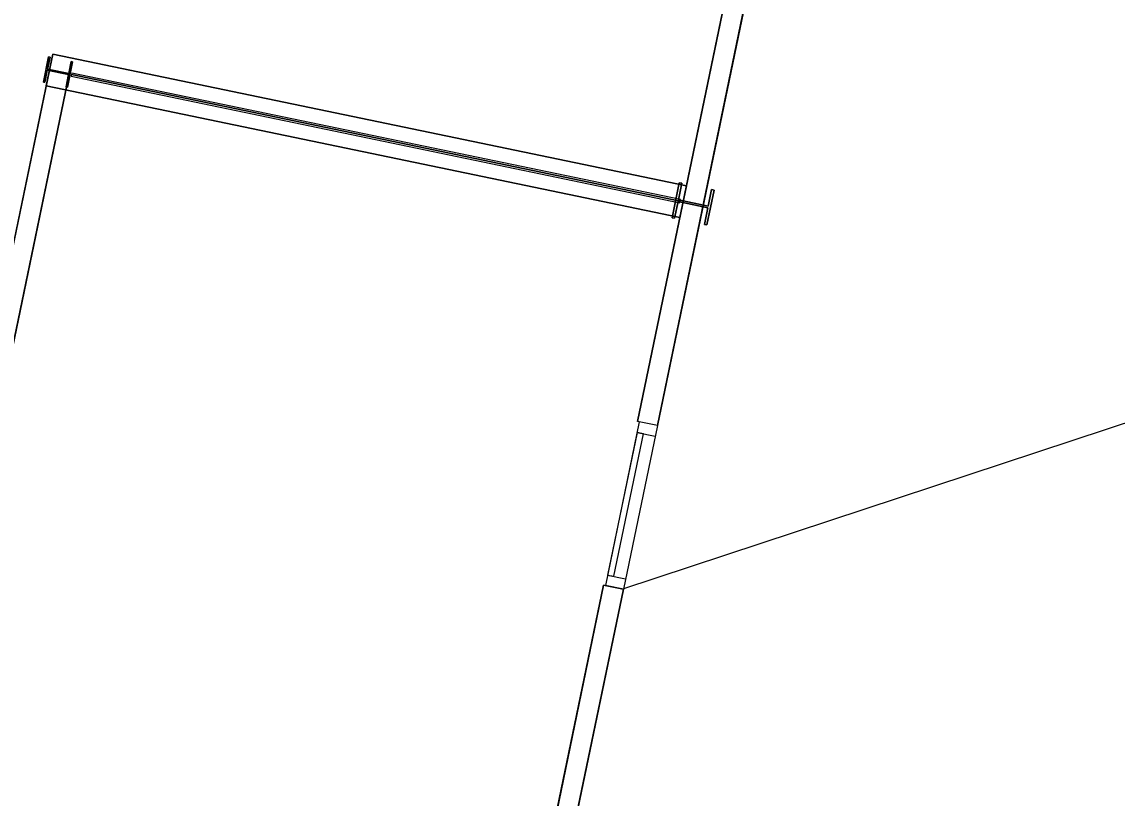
# Model space of a CAD drawing. Extents: x 81065 to 81486, y 452384 to 452681.
# Drawn here: x 81076.09 to 81082.87, y 452537.33 to 452542.13 of the extents above; entities that cross this region are included whole.
import ezdxf

# ---------------------------------------------------------------- set-up
doc = ezdxf.new("R2010")
doc.units = 0
doc.layers.add('B-BH-VH-KANTOPSLUITING-GV', color=7, linetype='Continuous')

msp = doc.modelspace()

# ---------------------------------------------------------------- linework, layer by layer
at = {"layer": 'B-BH-VH-KANTOPSLUITING-GV'}
for p, q in [((81081.1441, 452545.6404), (81079.9031, 452539.6614)), ((81080.0251, 452539.6364), (81081.2671, 452545.6144)), ((81079.8061, 452538.6254), (81090.2341, 452542.0644)), ((81076.2571, 452541.9184), (81076.2251, 452541.7614)), ((81076.2831, 452541.9334), (81076.2421, 452541.7374)), ((81076.2501, 452541.8414), (81076.2661, 452541.9164)), ((81076.2661, 452541.9164), (81076.2571, 452541.9184)), ((81080.2051, 452541.1194), (81076.2831, 452541.9334)), ((81076.3741, 452541.7304), (81076.4061, 452541.8874)), ((81076.3971, 452541.8894), (81076.3821, 452541.8144)), ((81076.4061, 452541.8874), (81076.3971, 452541.8894)), ((81076.2621, 452541.8354), (81075.3521, 452537.4534)), ((81076.2341, 452541.7604), (81076.2491, 452541.8354)), ((81076.2491, 452541.8354), (81076.3801, 452541.8084)), ((81076.3821, 452541.8144), (81076.2501, 452541.8414)), ((81076.3841, 452541.8104), (81076.2621, 452541.8354)), ((81076.4001, 452541.8174), (81076.3981, 452541.8074)), ((81080.1691, 452541.0344), (81076.4001, 452541.8174)), ((81075.4741, 452537.4284), (81076.3841, 452541.8104)), ((81076.2251, 452541.7614), (81076.2341, 452541.7604)), ((81076.3801, 452541.8084), (81076.3651, 452541.7324)), ((81076.3981, 452541.8074), (81076.3961, 452541.7974)), ((81076.3961, 452541.7974), (81080.1651, 452541.0154)), ((81080.1671, 452541.0244), (81076.3981, 452541.8074)), ((81076.3981, 452541.8074), (81080.1671, 452541.0244)), ((81076.2421, 452541.7374), (81080.1651, 452540.9234)), ((81076.3651, 452541.7324), (81076.3741, 452541.7304)), ((81080.1611, 452541.1384), (81080.1161, 452540.9224)), ((81080.1551, 452541.0324), (81080.1771, 452541.1354)), ((81080.1771, 452541.1354), (81080.1611, 452541.1384)), ((81080.1651, 452540.9234), (81080.2051, 452541.1194)), ((81080.3321, 452540.8784), (81080.3771, 452541.0934)), ((81080.3611, 452541.0964), (81080.3401, 452540.9934)), ((81080.3771, 452541.0934), (81080.3611, 452541.0964)), ((81080.1321, 452540.9194), (81080.1541, 452541.0224)), ((81080.1541, 452541.0224), (81080.3381, 452540.9844)), ((81080.3401, 452540.9934), (81080.1551, 452541.0324)), ((81080.1651, 452541.0154), (81080.1671, 452541.0244)), ((81080.1671, 452541.0244), (81080.1691, 452541.0344)), ((81080.3381, 452540.9844), (81080.3161, 452540.8814)), ((81080.1161, 452540.9224), (81080.1321, 452540.9194)), ((81080.3161, 452540.8814), (81080.3321, 452540.8784)), ((81079.9131, 452539.6594), (81079.7031, 452538.6474)), ((81080.0251, 452539.6364), (81079.9031, 452539.6614)), ((81080.0251, 452539.6364), (81079.9131, 452539.6594)), ((81079.9001, 452539.5944), (81079.7171, 452538.7124)), ((81079.7561, 452538.7044), (81079.9391, 452539.5854)), ((81080.0251, 452539.6364), (81079.8151, 452538.6244)), ((81079.9001, 452539.5944), (81080.0111, 452539.5704)), ((81079.9391, 452539.5854), (81079.9001, 452539.5944)), ((81079.7171, 452538.7124), (81079.8281, 452538.6894)), ((81079.7171, 452538.7124), (81079.7561, 452538.7044)), ((81079.6921, 452538.6494), (81079.0731, 452535.6654)), ((81079.8151, 452538.6244), (81079.6921, 452538.6494)), ((81079.8151, 452538.6244), (81079.7031, 452538.6474)), ((81079.1951, 452535.6404), (81079.8151, 452538.6244))]:
    msp.add_line(p, q, dxfattribs=at)
for points in [[(81079.9031, 452539.6614), (81081.1441, 452545.6404), (81081.2671, 452545.6144), (81080.0251, 452539.6364), (81079.9031, 452539.6614)], [(81076.2251, 452541.7614), (81076.2571, 452541.9184), (81076.2661, 452541.9164), (81076.2501, 452541.8414), (81076.3821, 452541.8144), (81076.3971, 452541.8894), (81076.4061, 452541.8874), (81076.3741, 452541.7304), (81076.3651, 452541.7324), (81076.3801, 452541.8084), (81076.2491, 452541.8354), (81076.2341, 452541.7604), (81076.2251, 452541.7614)], [(81076.2421, 452541.7374), (81076.2831, 452541.9334), (81080.2051, 452541.1194), (81080.1651, 452540.9234), (81076.2421, 452541.7374)], [(81075.3521, 452537.4534), (81076.2621, 452541.8354), (81076.3841, 452541.8104), (81075.4741, 452537.4284), (81075.3521, 452537.4534)], [(81080.1161, 452540.9224), (81080.1611, 452541.1384), (81080.1771, 452541.1354), (81080.1551, 452541.0324), (81080.3401, 452540.9934), (81080.3611, 452541.0964), (81080.3771, 452541.0934), (81080.3321, 452540.8784), (81080.3161, 452540.8814), (81080.3381, 452540.9844), (81080.1541, 452541.0224), (81080.1321, 452540.9194), (81080.1161, 452540.9224)], [(81079.0731, 452535.6654), (81079.6921, 452538.6494), (81079.8151, 452538.6244), (81079.1951, 452535.6404), (81079.0731, 452535.6654)]]:
    msp.add_lwpolyline(points, dxfattribs=at)

doc.saveas('drawing.dxf')
